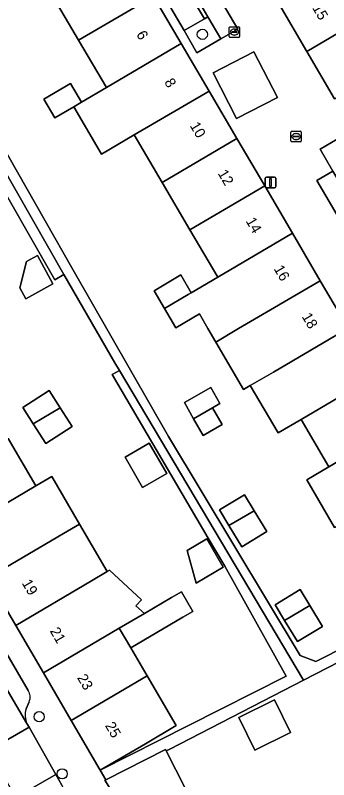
# Model space of a CAD drawing. Extents: x 161771 to 163125, y 382475 to 383179.
# Drawn here: x 162247 to 162277, y 382707 to 382779.9 of the extents above; entities that cross this region are included whole.
import ezdxf

# ---------------------------------------------------------------- set-up
doc = ezdxf.new("R2010")
doc.units = 0
for name, color, linetype in [('IMGEO_Boom', 7, 'Continuous'), ('IMGEO_Erf', 7, 'Continuous'), ('IMGEO_Groenvoorziening', 7, 'Continuous'), ('IMGEO_Kolk', 7, 'Continuous'), ('IMGEO_Lichtmast', 7, 'Continuous'), ('IMGEO_Pand', 7, 'Continuous'), ('IMGEO_Pand_nummerreeks', 7, 'Continuous'), ('IMGEO_Parkeervlak_open', 7, 'Continuous'), ('IMGEO_Rijbaan_lokaal_open', 7, 'Continuous'), ('IMGEO_Voetpad_open', 7, 'Continuous'), ('IMGEO_Woonerf_open', 7, 'Continuous')]:
    doc.layers.add(name, color=color, linetype=linetype)

msp = doc.modelspace()

# ---------------------------------------------------------------- linework, layer by layer
at = {"layer": 'IMGEO_Boom'}
for centre in [(162264.894, 382778.06), (162249.3, 382713), (162251.503, 382707.553)]:
    msp.add_circle(centre, 0.489, dxfattribs=at)
at = {"layer": 'IMGEO_Erf'}
for points in [[(162277.514, 382731.054), (162274.864, 382735.578), (162276.989, 382736.823), (162274.331, 382741.344), (162272.121, 382740.05), (162269.471, 382744.576), (162268.828, 382744.199), (162266.178, 382748.724), (162265.431, 382750), (162264.609, 382751.404), (162262.354, 382750.079), (162261.273, 382751.917), (162260.276, 382753.613), (162262.842, 382755.121), (162263.839, 382753.425), (162266.357, 382754.905), (162263.699, 382759.426), (162261.041, 382763.946), (162258.383, 382768.467), (162255.273, 382766.639), (162252.615, 382771.16), (162250.802, 382770.094), (162249.753, 382771.878), (162252.308, 382773.379), (162253.356, 382771.595), (162255.725, 382772.988), (162253.067, 382777.508), (162250.409, 382782.028)], [(162238.013, 382781.007), (162240.694, 382776.324), (162243.963, 382778.246), (162245.194, 382776.153), (162241.901, 382774.216), (162252.527, 382755.653), (162261.653, 382739.71), (162274.221, 382718.839), (162275.724, 382718.276), (162285.12, 382722.995)], [(162246.33, 382739.522), (162248.986, 382734.998), (162250.502, 382735.888), (162253.157, 382731.364), (162255.813, 382726.839), (162256.011, 382726.955), (162259.074, 382724.143), (162258.551, 382723.572), (162259.354, 382722.835), (162261.938, 382724.351), (162262.895, 382724.913), (162263.992, 382723.045), (162263.035, 382722.483), (162258.051, 382719.557), (162259.61, 382716.902), (162262.399, 382712.152), (162259.45, 382710.422), (162255.137, 382707.892), (162263.562, 382712.168), (162272.893, 382716.854), (162267.039, 382727.345), (162265.448, 382730.019), (162264.358, 382731.853), (162256.289, 382745.619), (162256.965, 382746.022), (162256.533, 382746.747), (162251.659, 382755.156), (162250.791, 382754.659), (162237.724, 382777.486)], [(162292.966, 382725.916), (162274.561, 382716.472), (162261.778, 382709.913), (162261.427, 382709.74), (162265.116, 382702.501), (162267.597, 382697.631), (162273.977, 382700.873), (162276.82, 382702.277), (162278.412, 382699.054)]]:
    msp.add_lwpolyline(points, dxfattribs=at)
for points in [[(162248.045, 382752.842), (162247.466, 382753.886), (162248.109, 382756.398), (162249.131, 382756.965), (162250.624, 382754.274)], [(162250.266, 382744.093), (162251.323, 382742.453), (162252.465, 382740.679), (162249.946, 382739.057), (162248.736, 382740.935), (162247.747, 382742.471)], [(162265.867, 382742.465), (162266.799, 382740.873), (162264.965, 382739.825), (162264.061, 382741.408), (162263.173, 382742.961), (162265.697, 382744.403), (162266.57, 382742.877)], [(162261.499, 382736.182), (162259.184, 382734.851), (162257.512, 382737.758), (162259.827, 382739.089)], [(162271.044, 382730.652), (162268.653, 382729.2), (162267.426, 382731.222), (162266.518, 382732.718), (162268.909, 382734.169), (162269.84, 382732.636)], [(162265.324, 382729.946), (162266.892, 382727.258), (162264.305, 382725.74), (162263.428, 382728.838)], [(162276.36, 382721.612), (162273.969, 382720.16), (162272.742, 382722.182), (162271.834, 382723.678), (162274.225, 382725.129), (162275.156, 382723.596)], [(162269.911, 382709.818), (162268.376, 382712.926), (162271.786, 382714.61), (162273.321, 382711.502)]]:
    msp.add_lwpolyline(points, close=True, dxfattribs=at)
at = {"layer": 'IMGEO_Groenvoorziening'}
msp.add_lwpolyline([(162265.418, 382779.747), (162265.084, 382779.551), (162263.148, 382778.416), (162264.372, 382776.288), (162266.653, 382777.623)], close=True, dxfattribs=at)
at = {"layer": 'IMGEO_Kolk'}
for p, q in [((162267.454, 382777.849), (162267.454, 382778.701)), ((162267.529, 382778.775), (162268.381, 382778.775)), ((162267.713, 382778.269), (162267.713, 382778.281)), ((162268.151, 382778.232), (162267.753, 382778.232)), ((162267.756, 382778.318), (162268.154, 382778.318)), ((162267.942, 382778.555), (162267.967, 382778.555)), ((162268.197, 382778.281), (162268.197, 382778.269)), ((162268.455, 382778.701), (162268.455, 382777.849)), ((162268.381, 382777.775), (162267.529, 382777.775)), ((162267.965, 382777.995), (162267.94, 382777.995)), ((162273.341, 382767.893), (162273.341, 382768.745)), ((162273.416, 382768.819), (162274.268, 382768.819)), ((162274.342, 382768.745), (162274.342, 382767.893)), ((162273.6, 382768.313), (162273.6, 382768.325)), ((162274.038, 382768.276), (162273.64, 382768.276)), ((162273.643, 382768.362), (162274.041, 382768.362)), ((162273.852, 382768.039), (162273.827, 382768.039)), ((162273.829, 382768.599), (162273.854, 382768.599)), ((162274.084, 382768.325), (162274.084, 382768.313)), ((162274.268, 382767.819), (162273.416, 382767.819))]:
    msp.add_line(p, q, dxfattribs=at)
for points in [[(162267.454, 382777.849), (162267.454, 382778.701)], [(162267.529, 382778.775), (162268.381, 382778.775)], [(162268.455, 382778.701), (162268.455, 382777.849)], [(162268.381, 382777.775), (162267.529, 382777.775)], [(162273.341, 382767.893), (162273.341, 382768.745)], [(162273.416, 382768.819), (162274.268, 382768.819)], [(162274.342, 382768.745), (162274.342, 382767.893)], [(162274.268, 382767.819), (162273.416, 382767.819)]]:
    msp.add_lwpolyline(points, dxfattribs=at)
for centre, radius, start, end in [((162267.531, 382778.699), 0.0765, 91.55205, 178.44795), ((162267.531, 382778.699), 0.0765, 91.55205, 178.44795), ((162267.753, 382778.278), 0.0403, 85.87752, 175.75265), ((162267.75, 382778.268), 0.0366, 178.93798, 274.71019), ((162268.154, 382778.275), 0.043, 264.86636, 352.45326), ((162268.158, 382778.28), 0.0386, 1.73085, 96.63898), ((162268.379, 382778.699), 0.0765, 1.55205, 88.44795), ((162268.379, 382778.699), 0.0765, 1.55205, 88.44795), ((162267.531, 382777.851), 0.0765, 181.55205, 268.44795), ((162267.531, 382777.851), 0.0765, 181.55205, 268.44795), ((162268.379, 382777.851), 0.0765, 271.55205, 358.44795), ((162268.379, 382777.851), 0.0765, 271.55205, 358.44795), ((162273.418, 382768.743), 0.0765, 91.55205, 178.44795), ((162273.418, 382768.743), 0.0765, 91.55205, 178.44795), ((162274.266, 382768.743), 0.0765, 1.55205, 88.44795), ((162274.266, 382768.743), 0.0765, 1.55205, 88.44795), ((162273.64, 382768.322), 0.0403, 85.87752, 175.75265), ((162273.637, 382768.312), 0.0366, 178.93798, 274.71019), ((162274.041, 382768.319), 0.043, 264.86636, 352.45326), ((162274.045, 382768.324), 0.0386, 1.73085, 96.63898), ((162273.418, 382767.895), 0.0765, 181.55205, 268.44795), ((162273.418, 382767.895), 0.0765, 181.55205, 268.44795), ((162274.266, 382767.895), 0.0765, 271.55205, 358.44795), ((162274.266, 382767.895), 0.0765, 271.55205, 358.44795)]:
    msp.add_arc(centre, radius, start, end, dxfattribs=at)
for centre, major_axis, ratio, start_param, end_param in [((162267.941, 382778.275), (-0.387, 0.002), 0.722429, 4.712389, 7.853982), ((162267.966, 382778.275), (-0.39, 0.002), 0.717154, 1.570796, 4.712389), ((162273.828, 382768.319), (-0.387, 0.002), 0.722429, 4.712389, 7.853982), ((162273.853, 382768.319), (-0.39, 0.002), 0.717154, 1.570796, 4.712389)]:
    msp.add_ellipse(centre, major_axis=major_axis, ratio=ratio, start_param=start_param, end_param=end_param, dxfattribs=at)
at = {"layer": 'IMGEO_Lichtmast'}
for p, q in [((162271.006, 382764.438), (162271.796, 382764.438)), ((162271.796, 382764.438), (162271.006, 382764.438)), ((162270.906, 382763.538), (162270.906, 382764.338)), ((162270.906, 382764.338), (162270.906, 382763.538)), ((162271.896, 382764.338), (162271.896, 382763.538)), ((162271.896, 382763.538), (162271.896, 382764.338)), ((162271.796, 382763.438), (162271.006, 382763.438)), ((162271.006, 382763.438), (162271.796, 382763.438))]:
    msp.add_line(p, q, dxfattribs=at)
msp.add_lwpolyline([(162271.326, 382764.313), (162271.476, 382764.313), (162271.476, 382763.563), (162271.326, 382763.563), (162271.326, 382764.313)], dxfattribs=at)
for centre, start, end in [((162271.006, 382764.338), 90, 180), ((162271.006, 382764.338), 90, 180), ((162271.796, 382764.338), 0, 90), ((162271.796, 382764.338), 360, 90), ((162271.006, 382763.538), 180, 270), ((162271.006, 382763.538), 180, 270), ((162271.796, 382763.538), 270, 0), ((162271.796, 382763.538), 270, 0)]:
    msp.add_arc(centre, 0.1, start, end, dxfattribs=at)
at = {"layer": 'IMGEO_Pand'}
for points in [[(162284.107, 382781.832), (162281.476, 382786.353), (162279.563, 382785.24), (162272.229, 382780.952), (162274.871, 382776.438), (162281.844, 382780.515), (162282.009, 382780.611)], [(162250.409, 382782.028), (162253.067, 382777.508), (162260.217, 382781.695), (162257.56, 382786.216)], [(162287.275, 382777.626), (162287.485, 382777.748), (162284.854, 382782.267), (162284.107, 382781.832), (162282.009, 382780.611), (162281.844, 382780.515), (162274.871, 382776.438), (162277.513, 382771.923), (162284.64, 382776.092)], [(162260.217, 382781.695), (162253.067, 382777.508), (162255.725, 382772.988), (162262.873, 382777.174)], [(162265.53, 382772.653), (162262.873, 382777.174), (162255.725, 382772.988), (162253.356, 382771.595), (162252.615, 382771.16), (162255.273, 382766.639), (162258.383, 382768.467)], [(162253.356, 382771.595), (162252.308, 382773.379), (162249.753, 382771.878), (162250.802, 382770.094), (162252.615, 382771.16)], [(162268.188, 382768.131), (162265.53, 382772.653), (162258.383, 382768.467), (162261.041, 382763.946)], [(162268.188, 382768.131), (162261.041, 382763.946), (162263.699, 382759.426), (162270.845, 382763.61)], [(162263.699, 382759.426), (162266.357, 382754.905), (162273.501, 382759.089), (162270.845, 382763.61)], [(162276.158, 382754.568), (162273.501, 382759.089), (162266.357, 382754.905), (162263.839, 382753.425), (162263.531, 382753.244), (162261.273, 382751.917), (162262.354, 382750.079), (162264.609, 382751.404), (162265.431, 382750), (162266.178, 382748.724), (162268.357, 382750)], [(162250.624, 382754.274), (162249.131, 382756.965), (162248.109, 382756.398), (162247.466, 382753.886), (162248.045, 382752.842)], [(162261.273, 382751.917), (162263.531, 382753.244), (162263.839, 382753.425), (162262.842, 382755.121), (162260.276, 382753.613)], [(162278.815, 382750.047), (162276.158, 382754.568), (162268.357, 382750), (162266.178, 382748.724), (162268.828, 382744.199), (162269.471, 382744.576), (162271.673, 382745.865)], [(162278.815, 382750.047), (162271.673, 382745.865), (162269.471, 382744.576), (162272.121, 382740.05), (162274.331, 382741.344), (162281.472, 382745.526)], [(162276.989, 382736.823), (162284.129, 382741.005), (162281.472, 382745.526), (162274.331, 382741.344)], [(162251.323, 382742.453), (162250.266, 382744.093), (162247.747, 382742.471), (162248.736, 382740.935)], [(162265.697, 382744.403), (162263.173, 382742.961), (162264.061, 382741.408), (162265.867, 382742.465), (162266.57, 382742.877)], [(162251.323, 382742.453), (162248.736, 382740.935), (162249.946, 382739.057), (162252.465, 382740.679)], [(162265.867, 382742.465), (162264.061, 382741.408), (162264.965, 382739.825), (162266.799, 382740.873)], [(162284.129, 382741.005), (162276.989, 382736.823), (162274.864, 382735.578), (162277.514, 382731.054), (162279.647, 382732.303), (162286.786, 382736.484)], [(162241.761, 382730.758), (162248.986, 382734.998), (162246.33, 382739.522), (162239.112, 382735.285)], [(162261.499, 382736.182), (162259.827, 382739.089), (162257.512, 382737.758), (162259.184, 382734.851)], [(162253.157, 382731.364), (162250.502, 382735.888), (162248.986, 382734.998), (162241.761, 382730.758), (162244.41, 382726.229), (162251.091, 382730.15), (162251.642, 382730.474)], [(162269.84, 382732.636), (162268.909, 382734.169), (162266.518, 382732.718), (162267.426, 382731.222)], [(162269.84, 382732.636), (162267.426, 382731.222), (162268.653, 382729.2), (162271.044, 382730.652)], [(162255.813, 382726.839), (162253.157, 382731.364), (162251.642, 382730.474), (162251.091, 382730.15), (162244.41, 382726.229), (162247.059, 382721.701), (162254.298, 382725.95)], [(162265.324, 382729.946), (162263.428, 382728.838), (162264.305, 382725.74), (162266.892, 382727.258)], [(162259.354, 382722.835), (162258.551, 382723.572), (162259.074, 382724.143), (162256.011, 382726.955), (162255.813, 382726.839), (162254.298, 382725.95), (162247.059, 382721.701), (162249.707, 382717.173), (162256.954, 382721.426)], [(162272.742, 382722.182), (162275.156, 382723.596), (162274.225, 382725.129), (162271.834, 382723.678)], [(162263.035, 382722.483), (162263.992, 382723.045), (162262.895, 382724.913), (162261.938, 382724.351), (162259.354, 382722.835), (162256.954, 382721.426), (162258.051, 382719.557)], [(162272.742, 382722.182), (162273.969, 382720.16), (162276.36, 382721.612), (162275.156, 382723.596)], [(162258.051, 382719.557), (162256.954, 382721.426), (162249.707, 382717.173), (162252.357, 382712.645), (162259.61, 382716.902)], [(162259.61, 382716.902), (162252.357, 382712.645), (162255.137, 382707.892), (162259.45, 382710.422), (162262.399, 382712.152)], [(162268.376, 382712.926), (162269.911, 382709.818), (162273.321, 382711.502), (162271.786, 382714.61)], [(162261.427, 382709.74), (162261.356, 382709.88), (162255.659, 382706.991), (162255.592, 382706.957), (162255.809, 382706.586), (162257.003, 382704.547), (162259.753, 382699.852), (162265.116, 382702.501)]]:
    msp.add_lwpolyline(points, close=True, dxfattribs=at)
at = {"layer": 'IMGEO_Parkeervlak_open'}
for points in [[(162263.735, 382781.852), (162262.663, 382783.684), (162260.728, 382782.551), (162263.148, 382778.416), (162265.084, 382779.551)], [(162264.071, 382782.049), (162265.418, 382779.747), (162266.653, 382777.623), (162268.272, 382778.57), (162265.684, 382782.992)], [(162272.055, 382772.049), (162269.821, 382776.387), (162265.929, 382774.383), (162268.163, 382770.044)], [(162278.296, 382768.388), (162276.141, 382767.117), (162277.371, 382765.031), (162278.656, 382762.852), (162280.589, 382763.992), (162280.822, 382764.129)], [(162281.069, 382758.796), (162279.929, 382760.689), (162278.656, 382762.852), (162277.371, 382765.031), (162275.828, 382764.125), (162279.17, 382758.432), (162283.925, 382750.332), (162284.627, 382750.744), (162285.489, 382751.25), (162284.751, 382752.508), (162283.569, 382754.556)]]:
    msp.add_lwpolyline(points, close=True, dxfattribs=at)
for points in [[(162240.424, 382725.433), (162248.135, 382712.341)], [(162248.249, 382715.5), (162243.353, 382723.841)], [(162248.058, 382713.735), (162248.338, 382714.421)]]:
    msp.add_lwpolyline(points, dxfattribs=at)
for centre, radius, start, end in [((162247.435, 382714.89), 1.017, 332.56341, 36.86719), ((162249.878, 382713.136), 1.916, 161.79559, 204.52764)]:
    msp.add_arc(centre, radius, start, end, dxfattribs=at)
at = {"layer": 'IMGEO_Rijbaan_lokaal_open'}
for points in [[(162226.845, 382740.037), (162229.182, 382736.029), (162229.532, 382735.257), (162231.488, 382731.904), (162231.986, 382731.05), (162241.28, 382715.074), (162241.356, 382714.944), (162244.461, 382709.761), (162248.339, 382711.995), (162248.135, 382712.341), (162240.424, 382725.433), (162240.333, 382725.594), (162238.205, 382729.302), (162234.047, 382736.457), (162232.936, 382738.331), (162230.623, 382742.292)], [(162250.899, 382707.475), (162248.339, 382711.995), (162244.461, 382709.761), (162244.804, 382709.179), (162246.756, 382705.826), (162246.886, 382705.607), (162247.076, 382705.287)], [(162251.47, 382706.467), (162250.899, 382707.475), (162247.076, 382705.287), (162249.473, 382701.255), (162250.467, 382699.566), (162257.851, 382686.653), (162260.99, 382681.328), (162263.428, 382682.52), (162265.019, 382683.358), (162261.083, 382689.965), (162260.556, 382690.955), (162259.607, 382692.737), (162254.367, 382701.352)]]:
    msp.add_lwpolyline(points, close=True, dxfattribs=at)
at = {"layer": 'IMGEO_Voetpad_open'}
for points in [[(162252.357, 382712.645), (162249.707, 382717.173), (162247.059, 382721.701), (162244.41, 382726.229), (162241.761, 382730.758), (162239.112, 382735.285), (162236.463, 382739.813), (162233.814, 382744.342), (162231.165, 382748.87), (162230.504, 382750), (162228.516, 382753.397), (162225.867, 382757.926), (162223.218, 382762.454), (162220.489, 382767.119), (162219.94, 382768.03), (162217.229, 382772.561), (162215.809, 382775.118), (162211.552, 382782.301), (162208.186, 382780.333), (162209.001, 382778.957), (162209.293, 382778.464)], [(162236.7, 382780.702), (162237.919, 382778.787), (162238.079, 382778.879), (162251.659, 382755.156), (162256.533, 382746.747), (162256.965, 382746.022), (162274.561, 382716.472), (162292.966, 382725.916), (162292.259, 382727.17), (162287.943, 382724.646), (162285.12, 382722.995), (162275.724, 382718.276), (162274.221, 382718.839), (162261.653, 382739.71), (162252.527, 382755.653), (162241.901, 382774.216), (162241.795, 382774.154), (162240.563, 382776.247), (162240.694, 382776.324), (162238.013, 382781.007)], [(162243.353, 382723.841), (162248.249, 382715.5)], [(162248.338, 382714.421), (162248.058, 382713.735)], [(162260.556, 382690.955), (162261.083, 382689.965), (162265.019, 382683.358), (162268.298, 382685.268), (162264.77, 382691.29), (162263.533, 382693.401), (162263.501, 382693.455), (162263.083, 382694.169), (162259.753, 382699.852), (162257.003, 382704.547), (162255.809, 382706.586), (162255.592, 382706.957), (162255.659, 382706.991), (162255.137, 382707.892), (162252.357, 382712.645)], [(162248.135, 382712.341), (162248.339, 382711.995), (162250.899, 382707.475), (162251.47, 382706.467)]]:
    msp.add_lwpolyline(points, dxfattribs=at)
for points in [[(162238.079, 382778.879), (162237.919, 382778.787), (162233.4, 382776.083), (162228.947, 382773.419), (162224.491, 382770.753), (162224.231, 382770.598), (162219.94, 382768.03), (162220.489, 382767.119), (162224.8, 382769.653), (162227.655, 382771.331), (162227.483, 382771.623), (162237.724, 382777.486), (162250.791, 382754.659), (162251.659, 382755.156)], [(162256.965, 382746.022), (162256.289, 382745.619), (162264.358, 382731.853), (162265.448, 382730.019), (162267.039, 382727.345), (162272.893, 382716.854), (162263.562, 382712.168), (162255.137, 382707.892), (162255.659, 382706.991), (162261.356, 382709.88), (162261.427, 382709.74), (162261.778, 382709.913), (162274.561, 382716.472)]]:
    msp.add_lwpolyline(points, close=True, dxfattribs=at)
for centre, radius, start, end in [((162247.435, 382714.89), 1.017, 332.56341, 36.86719), ((162249.878, 382713.136), 1.916, 161.79559, 204.52764)]:
    msp.add_arc(centre, radius, start, end, dxfattribs=at)
at = {"layer": 'IMGEO_Woonerf_open'}
for points in [[(162268.272, 382778.57), (162266.653, 382777.623), (162264.372, 382776.288), (162263.148, 382778.416), (162260.728, 382782.551), (162262.663, 382783.684), (162263.735, 382781.852), (162265.084, 382779.551), (162265.418, 382779.747), (162264.071, 382782.049), (162265.684, 382782.992)], [(162269.821, 382776.387), (162272.055, 382772.049), (162268.163, 382770.044), (162265.929, 382774.383)], [(162276.141, 382767.117), (162278.296, 382768.388), (162280.822, 382764.129), (162280.589, 382763.992), (162281.852, 382761.833), (162279.929, 382760.689), (162281.069, 382758.796), (162282.586, 382759.711), (162285.062, 382755.445), (162283.569, 382754.556), (162284.751, 382752.508), (162286.661, 382753.617), (162287.91, 382751.481), (162288.321, 382751.715), (162290.793, 382747.388), (162289.109, 382746.426), (162286.637, 382750.754), (162285.995, 382750.387), (162285.132, 382749.881), (162284.627, 382750.744), (162283.925, 382750.332), (162279.17, 382758.432), (162275.828, 382764.125), (162277.371, 382765.031)]]:
    msp.add_lwpolyline(points, close=True, dxfattribs=at)
for points in [[(162260.217, 382781.695), (162262.873, 382777.174), (162265.53, 382772.653), (162268.188, 382768.131), (162270.845, 382763.61), (162273.501, 382759.089), (162276.158, 382754.568), (162278.815, 382750.047)], [(162277.513, 382771.923), (162274.871, 382776.438), (162272.229, 382780.952)]]:
    msp.add_lwpolyline(points, dxfattribs=at)

# ---------------------------------------------------------------- texts
at = {"layer": 'IMGEO_Pand_nummerreeks'}
for s, rotation, p in [('15', 300.33218, (162275.354, 382780.602)), ('6', 300.44128, (162258.547, 382778.062)), ('8', 300.44104, (162261.222, 382773.51)), ('10', 300.44128, (162263.662, 382769.359)), ('12', 300.44128, (162266.332, 382764.814)), ('14', 300.44128, (162269.007, 382760.262)), ('16', 300.44104, (162271.681, 382755.713)), ('18', 300.44104, (162274.357, 382751.161)), ('19', 300.32645, (162247.613, 382725.745)), ('21', 300.32645, (162250.289, 382721.17)), ('23', 300.32645, (162252.897, 382716.712)), ('25', 300.32778, (162255.563, 382712.156))]:
    msp.add_text(s, height=1, rotation=rotation, dxfattribs=at).set_placement(p)

doc.saveas('drawing.dxf')
